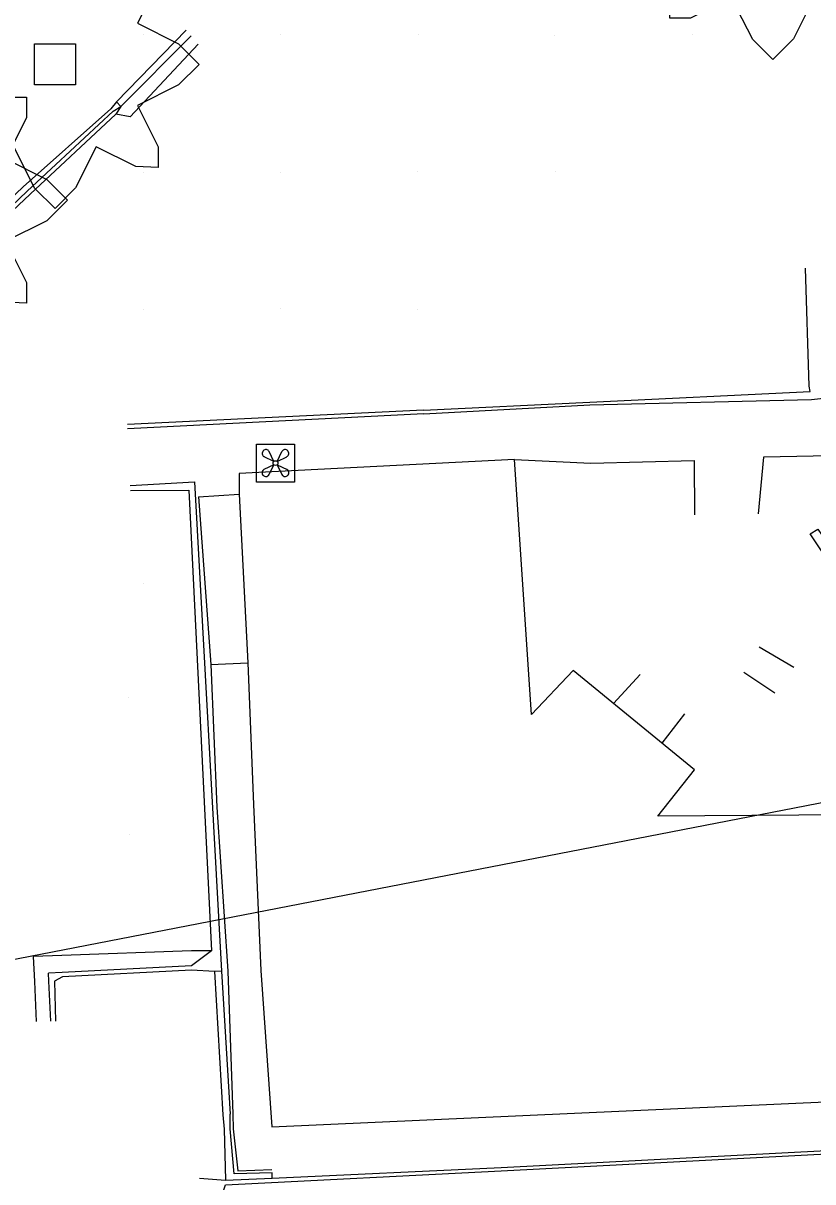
# Model space of a CAD drawing. Extents: x 1602514 to 1609837, y 863887 to 871157.
# Drawn here: x 1604792.1 to 1604878.4, y 866566.1 to 866692.7 of the extents above; entities that cross this region are included whole.
import ezdxf

# ---------------------------------------------------------------- set-up
doc = ezdxf.new("R2010")
doc.units = 0
for name, color, linetype in [('Environmental-New trees', 7, 'Continuous'), ('Survey-Buildings', 7, 'Continuous'), ('Survey-Curbs', 7, 'Continuous'), ('Survey-Edge of pavement', 7, 'Continuous'), ('Survey-Ridge Lines', 7, 'Continuous'), ('Survey-Sidewalks', 7, 'Continuous'), ('Survey-Spot dirt', 7, 'Continuous'), ('Survey-Walls', 7, 'Continuous'), ('Text General Notes', 7, 'Continuous'), ('USER-Air conditioner', 7, 'Continuous')]:
    doc.layers.add(name, color=color, linetype=linetype)

msp = doc.modelspace()

# ---------------------------------------------------------------- linework, layer by layer
at = {"layer": 'Environmental-New trees'}
for points in [[(1604878.5, 866695.46), (1604876.25, 866690.96), (1604874, 866688.71), (1604871.81, 866690.9), (1604869.5, 866695.46), (1604865, 866693.21), (1604862.75, 866693.21), (1604862.75, 866695.46), (1604865, 866699.96), (1604860.5, 866702.21), (1604858.25, 866704.46), (1604860.5, 866706.71), (1604865, 866708.96), (1604862.75, 866713.46), (1604862.75, 866715.71), (1604865, 866715.71), (1604869.5, 866713.46), (1604871.75, 866717.96), (1604874, 866720.21), (1604876.19, 866718.02), (1604878.5, 866713.46)], [(1604878.5, 866695.46), (1604876.25, 866690.96), (1604874, 866688.71), (1604871.81, 866690.9), (1604869.5, 866695.46), (1604865, 866693.21), (1604862.75, 866693.21), (1604862.75, 866695.46), (1604865, 866699.96), (1604860.5, 866702.21), (1604858.25, 866704.46), (1604860.5, 866706.71), (1604865, 866708.96), (1604862.75, 866713.46), (1604862.75, 866715.71), (1604865, 866715.71), (1604869.5, 866713.46), (1604871.75, 866717.96), (1604874, 866720.21), (1604876.19, 866718.02), (1604878.5, 866713.46)], [(1604806.81, 866697.17), (1604804.56, 866692.67), (1604809.06, 866690.42), (1604811.31, 866688.17), (1604809.06, 866685.92), (1604804.56, 866683.67), (1604806.81, 866679.17), (1604806.81, 866676.92), (1604804.38, 866677), (1604800.06, 866679.17), (1604797.81, 866674.67), (1604795.56, 866672.42), (1604793.36, 866674.61), (1604791.05, 866679.17), (1604786.55, 866676.92), (1604784.3, 866676.92), (1604784.3, 866679.17), (1604786.55, 866683.67), (1604782.05, 866685.92), (1604779.8, 866688.17), (1604782.05, 866690.42), (1604786.55, 866692.67), (1604784.3, 866697.17)], [(1604806.81, 866697.17), (1604804.56, 866692.67), (1604809.06, 866690.42), (1604811.31, 866688.17), (1604809.06, 866685.92), (1604804.56, 866683.67), (1604806.81, 866679.17), (1604806.81, 866676.92), (1604804.38, 866677), (1604800.06, 866679.17), (1604797.81, 866674.67), (1604795.56, 866672.42), (1604793.36, 866674.61), (1604791.05, 866679.17), (1604786.55, 866676.92), (1604784.3, 866676.92), (1604784.3, 866679.17), (1604786.55, 866683.67), (1604782.05, 866685.92), (1604779.8, 866688.17), (1604782.05, 866690.42), (1604786.55, 866692.67), (1604784.3, 866697.17)], [(1604790.17, 866684.6), (1604792.42, 866684.6), (1604792.42, 866682.34), (1604790.17, 866677.84), (1604794.67, 866675.59), (1604796.92, 866673.34), (1604794.67, 866671.09), (1604790.17, 866668.84), (1604792.42, 866664.34), (1604792.42, 866662.09), (1604790, 866662.18)], [(1604790.17, 866684.6), (1604792.42, 866684.6), (1604792.42, 866682.34), (1604790.17, 866677.84), (1604794.67, 866675.59), (1604796.92, 866673.34), (1604794.67, 866671.09), (1604790.17, 866668.84), (1604792.42, 866664.34), (1604792.42, 866662.09), (1604790, 866662.18)]]:
    msp.add_lwpolyline(points, dxfattribs=at)
msp.add_lwpolyline([(1604797.81, 866690.42), (1604797.81, 866685.92), (1604793.3, 866685.92), (1604793.3, 866690.42)], close=True, dxfattribs=at)
msp.add_lwpolyline([(1604797.81, 866690.42), (1604797.81, 866685.92), (1604793.3, 866685.92), (1604793.3, 866690.42)], close=True, dxfattribs=at)
at = {"layer": 'Survey-Buildings'}
for points in [[(1604845.77, 866644.98), (1604815.69, 866643.47), (1604815.69, 866641.22), (1604816.62, 866622.79), (1604817.25, 866607.3), (1604818.04, 866589.16), (1604819.24, 866572.06)], [(1604845.77, 866644.98), (1604815.69, 866643.47), (1604815.69, 866641.22), (1604816.62, 866622.79), (1604817.25, 866607.3), (1604818.04, 866589.16), (1604819.24, 866572.06)], [(1604819.24, 866572.06), (1604907.99, 866576.06), (1604906.44, 866606.32), (1604906.44, 866606.74), (1604896.95, 866607.13), (1604896.47, 866607.14), (1604895.51, 866607.16), (1604895.22, 866607.17), (1604893.62, 866607.21), (1604885.11, 866606.14), (1604882, 866606.18), (1604861.43, 866606.02), (1604865.45, 866611.07), (1604852.19, 866621.95), (1604847.63, 866617.12), (1604845.77, 866644.98)], [(1604819.24, 866572.06), (1604907.99, 866576.06), (1604906.44, 866606.32), (1604906.44, 866606.74), (1604896.95, 866607.13), (1604896.47, 866607.14), (1604895.51, 866607.16), (1604895.22, 866607.17), (1604893.62, 866607.21), (1604885.11, 866606.14), (1604882, 866606.18), (1604861.43, 866606.02), (1604865.45, 866611.07), (1604852.19, 866621.95), (1604847.63, 866617.12), (1604845.77, 866644.98)]]:
    msp.add_lwpolyline(points, dxfattribs=at)
at = {"layer": 'Survey-Curbs'}
for p, q in [((1604809.89, 866691.91), (1604802.26, 866684.07)), ((1604809.89, 866691.91), (1604802.26, 866684.07)), ((1604810.43, 866691.28), (1604802.75, 866683.55)), ((1604810.43, 866691.28), (1604802.75, 866683.55)), ((1604835.85, 866649.97), (1604803.48, 866648.36)), ((1604835.85, 866649.97), (1604803.48, 866648.36)), ((1604811.35, 866566.45), (1604814.17, 866566.23)), ((1604811.35, 866566.45), (1604814.17, 866566.23))]:
    msp.add_line(p, q, dxfattribs=at)
for points in [[(1604835.85, 866649.97), (1604854.02, 866650.95), (1604878.22, 866651.55), (1604880.58, 866651.8), (1604881.97, 866650.42), (1604885.33, 866647.52), (1604906.26, 866627.09)], [(1604835.85, 866649.97), (1604854.02, 866650.95), (1604878.22, 866651.55), (1604880.58, 866651.8), (1604881.97, 866650.42), (1604885.33, 866647.52), (1604906.26, 866627.09)], [(1604803.78, 866642.15), (1604810.81, 866642.55), (1604813.76, 866589.07), (1604812.97, 866589.05)], [(1604803.78, 866642.15), (1604810.81, 866642.55), (1604813.76, 866589.07), (1604812.97, 866589.05)], [(1604812.65, 866591.32), (1604810.48, 866589.66), (1604796.35, 866588.94), (1604794.85, 866588.87)], [(1604812.65, 866591.32), (1604810.48, 866589.66), (1604796.35, 866588.94), (1604794.85, 866588.87)], [(1604819.27, 866566.46), (1604844.32, 866567.61), (1604885.44, 866569.77), (1604925.15, 866571.71), (1604928.21, 866577.01), (1604935.08, 866591.2)], [(1604819.27, 866566.46), (1604844.32, 866567.61), (1604885.44, 866569.77), (1604925.15, 866571.71), (1604928.21, 866577.01), (1604935.08, 866591.2)], [(1604795.09, 866583.61), (1604794.89, 866587.98), (1604794.85, 866588.87)], [(1604795.09, 866583.61), (1604794.89, 866587.98), (1604794.85, 866588.87)], [(1604812.97, 866589.05), (1604810.48, 866589.2), (1604796.37, 866588.47), (1604795.51, 866587.98), (1604795.62, 866583.62)], [(1604812.97, 866589.05), (1604810.48, 866589.2), (1604796.37, 866588.47), (1604795.51, 866587.98), (1604795.62, 866583.62)]]:
    msp.add_lwpolyline(points, dxfattribs=at)
at = {"layer": 'Survey-Edge of pavement'}
for p, q in [((1604835.83, 866650.38), (1604803.46, 866648.8)), ((1604835.83, 866650.38), (1604803.46, 866648.8)), ((1604803.8, 866641.59), (1604810.18, 866641.64)), ((1604803.8, 866641.59), (1604810.18, 866641.64)), ((1604810.18, 866641.64), (1604812.65, 866591.32)), ((1604810.18, 866641.64), (1604812.65, 866591.32))]:
    msp.add_line(p, q, dxfattribs=at)
for points in [[(1604811.21, 866690.38), (1604803.77, 866682.45), (1604802.2, 866682.73)], [(1604811.21, 866690.38), (1604803.77, 866682.45), (1604802.2, 866682.73)], [(1604802.75, 866683.55), (1604802.2, 866682.73), (1604792.85, 866673.97), (1604775.67, 866657.86)], [(1604802.75, 866683.55), (1604802.2, 866682.73), (1604792.85, 866673.97), (1604775.67, 866657.86)], [(1604835.83, 866650.38), (1604854.02, 866651.25), (1604878.08, 866652.43), (1604877.99, 866653.01), (1604877.59, 866665.9)], [(1604835.83, 866650.38), (1604854.02, 866651.25), (1604878.08, 866652.43), (1604877.99, 866653.01), (1604877.59, 866665.9)], [(1604811.46, 866564.26), (1604813.83, 866564.61), (1604814.19, 866565.74), (1604844.33, 866567.27), (1604885.47, 866569.4), (1604925.19, 866571.18), (1604928.31, 866576.96), (1604935.18, 866591.14), (1604938.53, 866597.5), (1604939.9, 866596.91), (1604943.54, 866605.05), (1604946.26, 866610.34)], [(1604811.46, 866564.26), (1604813.83, 866564.61), (1604814.19, 866565.74), (1604844.33, 866567.27), (1604885.47, 866569.4), (1604925.19, 866571.18), (1604928.31, 866576.96), (1604935.18, 866591.14), (1604938.53, 866597.5), (1604939.9, 866596.91), (1604943.54, 866605.05), (1604946.26, 866610.34)], [(1604812.65, 866591.32), (1604810.46, 866591.3), (1604796.29, 866590.79), (1604793.19, 866590.68)], [(1604812.65, 866591.32), (1604810.46, 866591.3), (1604796.29, 866590.79), (1604793.19, 866590.68)], [(1604793.54, 866583.59), (1604793.33, 866587.97), (1604793.19, 866590.68)], [(1604793.54, 866583.59), (1604793.33, 866587.97), (1604793.19, 866590.68)]]:
    msp.add_lwpolyline(points, dxfattribs=at)
at = {"layer": 'Survey-Ridge Lines'}
for p, q in [((1604811.25, 866640.9), (1604815.69, 866641.22)), ((1604811.25, 866640.9), (1604815.69, 866641.22)), ((1604812.57, 866622.58), (1604816.62, 866622.79)), ((1604812.57, 866622.58), (1604816.62, 866622.79)), ((1604814.45, 866589.08), (1604815, 866573.47)), ((1604814.45, 866589.08), (1604815, 866573.47))]:
    msp.add_line(p, q, dxfattribs=at)
for points in [[(1604811.25, 866640.9), (1604812.57, 866622.58), (1604813.24, 866607.02), (1604814.45, 866589.08)], [(1604811.25, 866640.9), (1604812.57, 866622.58), (1604813.24, 866607.02), (1604814.45, 866589.08)], [(1604880.43, 866633.38), (1604878.09, 866636.88), (1604878.93, 866637.39), (1604881.32, 866633.88), (1604883.31, 866630.42), (1604884.39, 866626.91), (1604884.85, 866621.32), (1604885.57, 866616.75), (1604885.81, 866616.18), (1604887.36, 866616.9), (1604889.79, 866617.14), (1604893.43, 866617.27), (1604896.46, 866617.38), (1604899.03, 866617.59), (1604901.87, 866617.25), (1604905.54, 866616.73), (1604905.54, 866615.58), (1604901.84, 866616.2), (1604899.07, 866616.26), (1604896.81, 866616.04), (1604897.03, 866610.99), (1604896.95, 866607.13)], [(1604880.43, 866633.38), (1604878.09, 866636.88), (1604878.93, 866637.39), (1604881.32, 866633.88), (1604883.31, 866630.42), (1604884.39, 866626.91), (1604884.85, 866621.32), (1604885.57, 866616.75), (1604885.81, 866616.18), (1604887.36, 866616.9), (1604889.79, 866617.14), (1604893.43, 866617.27), (1604896.46, 866617.38), (1604899.03, 866617.59), (1604901.87, 866617.25), (1604905.54, 866616.73), (1604905.54, 866615.58), (1604901.84, 866616.2), (1604899.07, 866616.26), (1604896.81, 866616.04), (1604897.03, 866610.99), (1604896.95, 866607.13)], [(1604815, 866573.47), (1604815.03, 866571.87), (1604815.55, 866567.27), (1604819.26, 866567.42)], [(1604815, 866573.47), (1604815.03, 866571.87), (1604815.55, 866567.27), (1604819.26, 866567.42)]]:
    msp.add_lwpolyline(points, dxfattribs=at)
at = {"layer": 'Survey-Sidewalks'}
for p, q in [((1604872.52, 866624.53), (1604876.31, 866622.31)), ((1604872.52, 866624.53), (1604876.31, 866622.31)), ((1604859.52, 866621.51), (1604856.61, 866618.33)), ((1604859.52, 866621.51), (1604856.61, 866618.33)), ((1604870.82, 866621.77), (1604874.21, 866619.48)), ((1604870.82, 866621.77), (1604874.21, 866619.48)), ((1604864.35, 866617.2), (1604861.87, 866614.01)), ((1604864.35, 866617.2), (1604861.87, 866614.01))]:
    msp.add_line(p, q, dxfattribs=at)
for points in [[(1604913.04, 866576.21), (1604924.39, 866576.98), (1604933.38, 866596.12), (1604926.83, 866602.37), (1604919.81, 866608.89), (1604903.44, 866624.12), (1604882.07, 866645.42), (1604872.98, 866645.26), (1604872.41, 866639.06)], [(1604913.04, 866576.21), (1604924.39, 866576.98), (1604933.38, 866596.12), (1604926.83, 866602.37), (1604919.81, 866608.89), (1604903.44, 866624.12), (1604882.07, 866645.42), (1604872.98, 866645.26), (1604872.41, 866639.06)], [(1604845.77, 866644.98), (1604854.12, 866644.59), (1604865.41, 866644.87), (1604865.46, 866638.93)], [(1604845.77, 866644.98), (1604854.12, 866644.59), (1604865.41, 866644.87), (1604865.46, 866638.93)]]:
    msp.add_lwpolyline(points, dxfattribs=at)
at = {"layer": 'Survey-Spot dirt'}
for p, q in [((1604805.23, 866691.44), (1604805.23, 866691.44)), ((1604805.23, 866691.44), (1604805.23, 866691.44)), ((1604820.21, 866691.42), (1604820.21, 866691.42)), ((1604820.21, 866691.42), (1604820.21, 866691.42)), ((1604835.25, 866691.43), (1604835.25, 866691.43)), ((1604835.25, 866691.43), (1604835.25, 866691.43)), ((1604850.17, 866691.38), (1604850.17, 866691.38)), ((1604850.17, 866691.38), (1604850.17, 866691.38)), ((1604865.2, 866691.47), (1604865.2, 866691.47)), ((1604865.2, 866691.47), (1604865.2, 866691.47)), ((1604805.22, 866676.35), (1604805.22, 866676.35)), ((1604805.22, 866676.35), (1604805.22, 866676.35)), ((1604820.24, 866676.34), (1604820.24, 866676.34)), ((1604820.24, 866676.34), (1604820.24, 866676.34)), ((1604835.2, 866676.47), (1604835.2, 866676.47)), ((1604835.2, 866676.47), (1604835.2, 866676.47)), ((1604850.25, 866676.42), (1604850.25, 866676.42)), ((1604850.25, 866676.42), (1604850.25, 866676.42)), ((1604805.22, 866661.37), (1604805.22, 866661.37)), ((1604805.22, 866661.37), (1604805.22, 866661.37)), ((1604820.24, 866661.47), (1604820.24, 866661.47)), ((1604820.24, 866661.47), (1604820.24, 866661.47)), ((1604835.15, 866661.41), (1604835.15, 866661.41)), ((1604835.15, 866661.41), (1604835.15, 866661.41)), ((1604820.28, 866646.61), (1604820.28, 866646.61)), ((1604820.28, 866646.61), (1604820.28, 866646.61)), ((1604805.19, 866631.4), (1604805.19, 866631.4)), ((1604805.19, 866631.4), (1604805.19, 866631.4)), ((1604803.62, 866618.95), (1604803.62, 866618.95)), ((1604803.62, 866618.95), (1604803.62, 866618.95)), ((1604803.65, 866603.99), (1604803.65, 866603.99)), ((1604803.65, 866603.99), (1604803.65, 866603.99))]:
    msp.add_line(p, q, dxfattribs=at)
at = {"layer": 'Survey-Walls'}
for p, q in [((1604812.97, 866589.05), (1604813.91, 866573.39)), ((1604812.97, 866589.05), (1604813.91, 866573.39)), ((1604813.76, 866589.07), (1604814.7, 866573.45)), ((1604813.76, 866589.07), (1604814.7, 866573.45))]:
    msp.add_line(p, q, dxfattribs=at)
for points in [[(1604802.26, 866684.07), (1604801.65, 866683.32), (1604792.07, 866674.8), (1604775.07, 866658.61)], [(1604802.26, 866684.07), (1604801.65, 866683.32), (1604792.07, 866674.8), (1604775.07, 866658.61)], [(1604775.5, 866658.08), (1604792.51, 866674.33), (1604801.9, 866683.05), (1604802.75, 866683.55), (1604802.26, 866684.07)], [(1604775.5, 866658.08), (1604792.51, 866674.33), (1604801.9, 866683.05), (1604802.75, 866683.55), (1604802.26, 866684.07)], [(1604813.91, 866573.39), (1604814.05, 866571.82), (1604814.17, 866566.23), (1604819.27, 866566.46), (1604819.27, 866567.03), (1604815.13, 866566.95), (1604814.68, 866571.85), (1604814.7, 866573.45)], [(1604813.91, 866573.39), (1604814.05, 866571.82), (1604814.17, 866566.23), (1604819.27, 866566.46), (1604819.27, 866567.03), (1604815.13, 866566.95), (1604814.68, 866571.85), (1604814.7, 866573.45)]]:
    msp.add_lwpolyline(points, dxfattribs=at)
at = {"layer": 'Text General Notes'}
msp.add_lwpolyline([(1605012.85, 866633.37), (1604065.19, 866449.51), (1605014.37, 866581.28)], dxfattribs=at)
msp.add_lwpolyline([(1605012.85, 866633.37), (1604065.19, 866449.51), (1605014.37, 866581.28)], dxfattribs=at)
at = {"layer": 'USER-Air conditioner'}
for p, q in [((1604819.47, 866644.78), (1604818.4, 866645.3)), ((1604819.47, 866644.78), (1604818.4, 866645.3)), ((1604818.4, 866645.3), (1604818.4, 866645.3)), ((1604819.47, 866644.78), (1604818.4, 866645.3)), ((1604819.47, 866644.78), (1604818.4, 866645.3)), ((1604818.4, 866645.3), (1604818.4, 866645.3)), ((1604819.47, 866644.78), (1604818.95, 866645.85)), ((1604819.47, 866644.78), (1604818.95, 866645.85)), ((1604818.95, 866645.85), (1604818.95, 866645.85)), ((1604819.47, 866644.78), (1604818.95, 866645.85)), ((1604819.47, 866644.78), (1604818.95, 866645.85)), ((1604818.95, 866645.85), (1604818.95, 866645.85)), ((1604819.83, 866644.78), (1604820.35, 866645.85)), ((1604819.83, 866644.78), (1604820.35, 866645.85)), ((1604819.83, 866644.78), (1604820.35, 866645.85)), ((1604819.83, 866644.78), (1604820.35, 866645.85)), ((1604819.83, 866644.78), (1604820.9, 866645.3)), ((1604819.83, 866644.78), (1604820.9, 866645.3)), ((1604819.83, 866644.78), (1604820.9, 866645.3)), ((1604819.83, 866644.78), (1604820.9, 866645.3)), ((1604820.35, 866645.85), (1604820.35, 866645.85)), ((1604820.35, 866645.85), (1604820.35, 866645.85)), ((1604820.9, 866645.3), (1604820.9, 866645.3)), ((1604820.9, 866645.3), (1604820.9, 866645.3)), ((1604819.47, 866644.41), (1604818.39, 866643.89)), ((1604819.47, 866644.41), (1604818.39, 866643.89)), ((1604819.47, 866644.41), (1604818.39, 866643.89)), ((1604819.47, 866644.41), (1604818.39, 866643.89)), ((1604819.47, 866644.41), (1604818.94, 866643.34)), ((1604819.47, 866644.41), (1604818.94, 866643.34)), ((1604819.47, 866644.41), (1604818.94, 866643.34)), ((1604819.47, 866644.41), (1604818.94, 866643.34)), ((1604819.47, 866644.78), (1604819.47, 866644.78)), ((1604819.47, 866644.78), (1604819.47, 866644.78)), ((1604819.47, 866644.78), (1604819.47, 866644.78)), ((1604819.47, 866644.78), (1604819.47, 866644.78)), ((1604819.47, 866644.41), (1604819.47, 866644.41)), ((1604819.47, 866644.41), (1604819.47, 866644.41)), ((1604819.47, 866644.41), (1604819.47, 866644.41)), ((1604819.47, 866644.41), (1604819.47, 866644.41)), ((1604819.83, 866644.78), (1604819.83, 866644.78)), ((1604819.83, 866644.78), (1604819.83, 866644.78)), ((1604819.83, 866644.78), (1604819.83, 866644.78)), ((1604819.83, 866644.78), (1604819.83, 866644.78)), ((1604819.83, 866644.41), (1604820.91, 866643.89)), ((1604819.83, 866644.41), (1604820.91, 866643.89)), ((1604819.83, 866644.41), (1604819.83, 866644.41)), ((1604819.83, 866644.41), (1604820.36, 866643.34)), ((1604819.83, 866644.41), (1604820.36, 866643.34)), ((1604819.83, 866644.41), (1604819.83, 866644.41)), ((1604819.83, 866644.41), (1604820.91, 866643.89)), ((1604819.83, 866644.41), (1604820.91, 866643.89)), ((1604819.83, 866644.41), (1604819.83, 866644.41)), ((1604819.83, 866644.41), (1604820.36, 866643.34)), ((1604819.83, 866644.41), (1604820.36, 866643.34)), ((1604819.83, 866644.41), (1604819.83, 866644.41)), ((1604818.39, 866643.89), (1604818.39, 866643.89)), ((1604818.39, 866643.89), (1604818.39, 866643.89)), ((1604818.94, 866643.34), (1604818.94, 866643.34)), ((1604818.94, 866643.34), (1604818.94, 866643.34)), ((1604820.36, 866643.34), (1604820.36, 866643.34)), ((1604820.36, 866643.34), (1604820.36, 866643.34)), ((1604820.91, 866643.89), (1604820.91, 866643.89)), ((1604820.91, 866643.89), (1604820.91, 866643.89))]:
    msp.add_line(p, q, dxfattribs=at)
msp.add_lwpolyline([(1604817.58, 866642.53), (1604817.58, 866646.66), (1604821.72, 866646.66), (1604821.72, 866642.53)], close=True, dxfattribs=at)
msp.add_lwpolyline([(1604817.58, 866642.53), (1604817.58, 866646.66), (1604821.72, 866646.66), (1604821.72, 866642.53)], close=True, dxfattribs=at)
msp.add_circle((1604819.65, 866644.6), 0.26, dxfattribs=at)
msp.add_circle((1604819.65, 866644.6), 0.26, dxfattribs=at)
for centre, start, end in [((1604818.57, 866645.65), 129.7461, 243.8331), ((1604818.57, 866645.65), 129.7461, 243.8331), ((1604818.61, 866645.69), 25.7256, 139.8126), ((1604818.61, 866645.69), 25.7256, 139.8126), ((1604820.7, 866645.69), 40.1874, 154.2744), ((1604820.7, 866645.69), 40.1874, 154.2744), ((1604820.73, 866645.65), 296.1669, 50.2539), ((1604820.73, 866645.65), 296.1669, 50.2539), ((1604818.56, 866643.55), 115.7256, 229.8126), ((1604818.56, 866643.55), 115.7256, 229.8126), ((1604818.6, 866643.51), 219.7461, 333.8331), ((1604818.6, 866643.51), 219.7461, 333.8331), ((1604820.7, 866643.51), 206.1669, 320.2539), ((1604820.7, 866643.51), 206.1669, 320.2539), ((1604820.74, 866643.55), 310.1874, 64.2744), ((1604820.74, 866643.55), 310.1874, 64.2744)]:
    msp.add_arc(centre, 0.383, start, end, dxfattribs=at)

doc.saveas('drawing.dxf')
